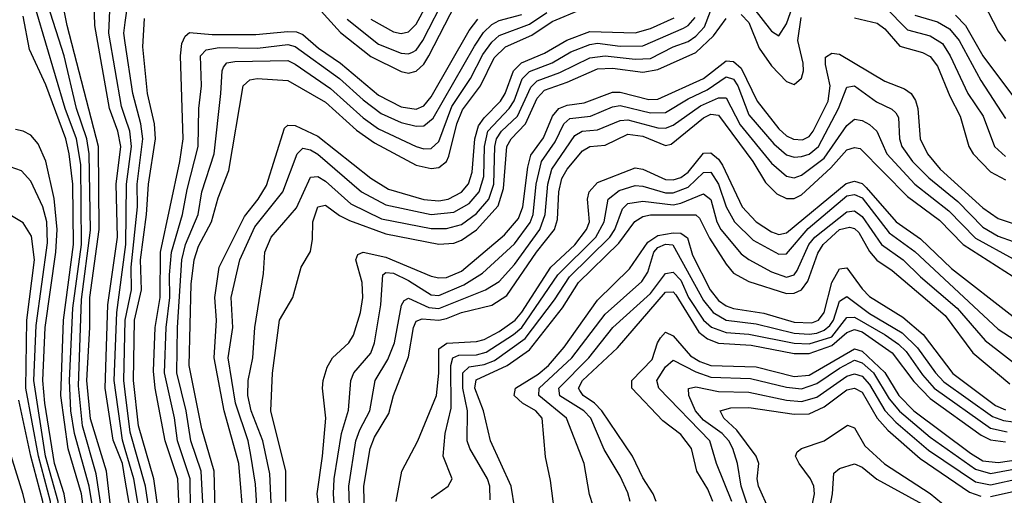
# Model space of a CAD drawing. Header units: inches. Extents: x 501365 to 657855, y 482276 to 547543.
# Tile 841 of 957: x 629721 to 632326, y 493666 to 494925. Entities that reach past the tile are written whole.
import ezdxf

# ---------------------------------------------------------------- set-up
doc = ezdxf.new("R2010")
doc.units = ezdxf.units.IN
doc.header["$MEASUREMENT"] = 0
doc.layers.add('A6429', color=7, linetype='Continuous')
doc.layers.add('A6439', color=7, linetype='Continuous')

msp = doc.modelspace()

# ---------------------------------------------------------------- linework, layer by layer
at = {"layer": 'A6429', "color": 5}
for points, elevation in [([(630000, 493458.7), (629993.3, 493490), (629936.9, 493630), (629923.4, 493723.4), (629887.2, 493850), (629876.3, 493956.3), (629884.3, 494184.3), (629908, 494368), (629905, 494570), (629898.1, 494610), (629871.3, 494690), (629838.1, 494830), (629795.4, 494964.6), (629769.6, 495090), (629764.3, 495175.7), (629777.3, 495290), (629830, 495439.3), (629850, 495481.4), (629890, 495546), (629910, 495561.8), (629930, 495563.9), (629950, 495550.2), (629970, 495525.4), (630000, 495476.9)], 4540), ([(630000, 493526.2), (629962, 493630), (629950.9, 493730), (629908.3, 493868.3), (629898.8, 493970), (629906.4, 494110), (629906, 494190), (629931.3, 494370), (629929.5, 494589.5), (629846.7, 494910), (629822.9, 495030), (629801.9, 495110), (629796.8, 495150), (629812.4, 495267.6), (629830, 495317.2), (629850, 495351.7), (629890, 495399.2), (629910, 495410.1), (629925.9, 495405.9), (629978.1, 495338.1), (629998.4, 495318.4), (630000, 495317.5)], 4520), ([(630000, 493705.8), (629992.4, 493750), (629968.2, 493811.8), (629946.6, 493950), (629953.6, 494170), (629980, 494350), (629976.1, 494490), (629988.4, 494590), (629980.3, 494630), (629958.1, 494690), (629919.2, 494910), (629913.3, 495126.7), (629921.8, 495158.2), (629930.3, 495169.7), (629950, 495178.1), (630000, 495172.9)], 4480), ([(630000, 494666.3), (629990, 494695.9), (629956.5, 494890), (629961.6, 495010), (629973.5, 495090), (629984.8, 495115.2), (630000, 495119.3)], 4460), ([(630000, 493331.2), (629979.1, 493370), (629925.8, 493545.8), (629892.7, 493610), (629884.7, 493670), (629849.2, 493789.2), (629829.9, 493930.1), (629836.8, 494130), (629862.9, 494330), (629861.3, 494490), (629851.9, 494570), (629843, 494610), (629790, 494752.9), (629746.5, 494846.5), (629730, 494934.8)], 4580), ([(630000, 493377.6), (629992.9, 493390), (629970, 493489.9), (629917.5, 493610), (629904.8, 493690), (629865.6, 493830), (629856.2, 493890), (629852.9, 493970), (629861.7, 494161.7), (629884.3, 494330), (629882.4, 494542.4), (629871.4, 494610), (629841.5, 494690), (629764.3, 494950)], 4560), ([(630000, 494864.1), (629996.2, 494890), (630000, 494918.4)], 4440), ([(630000, 493074.7), (629986.2, 493130), (629994.8, 493214.8), (629991.2, 493250), (629929.3, 493389.3), (629895.5, 493515.5), (629851.9, 493590), (629838.7, 493670), (629813, 493750), (629787.1, 493910), (629781.9, 493970), (629788.5, 494110), (629816.5, 494310), (629820.1, 494370), (629812.4, 494452.4), (629790, 494550.5), (629770, 494596.7), (629750, 494619.9), (629730, 494630.4), (629710, 494634.3)], 4620), ([(630000, 493024.2), (629994.9, 493030), (629970.5, 493090.5), (629962.8, 493130), (629968.3, 493231.7), (629909.9, 493390), (629879.8, 493499.8), (629841.5, 493561.5), (629830, 493589.6), (629822.6, 493650), (629789.4, 493770), (629758.5, 493970), (629764.2, 494115.8), (629794.4, 494334.4), (629792.5, 494390), (629782.2, 494430), (629750, 494497.8), (629725.4, 494525.4), (629695.4, 494535.4)], 4640), ([(630000, 492994.4), (629978.3, 493018.3), (629950, 493070), (629940.9, 493110), (629943, 493210), (629937.5, 493250), (629908.7, 493328.7), (629861.3, 493490), (629823.4, 493550), (629809.2, 493590), (629802.6, 493650), (629770.5, 493770), (629737.2, 493950), (629739.4, 494130), (629760, 494290), (629752.4, 494352.4), (629730, 494387.2), (629690, 494411.7)], 4660), ([(630000, 493787.2), (629992.5, 493812.5), (629970.5, 493970), (629977.4, 494150), (630000, 494316.7)], 4460), ([(630000, 493940.2), (629996.3, 493970), (629999.9, 494130)], 4440), ([(630000, 492938.1), (629997.6, 492950), (629989, 492970), (629943.3, 493030), (629926.7, 493066.7), (629917.7, 493122.3), (629915.7, 493230), (629907.5, 493270), (629847.2, 493467.2), (629810, 493531.5), (629792.9, 493572.9), (629782.4, 493650), (629750.6, 493770), (629718.2, 493918.2)], 4680), ([(630000, 492735.9), (629972.3, 492810), (629950, 492930), (629942.3, 492950), (629906.1, 493006.1), (629882.5, 493070), (629858.5, 493270), (629836.8, 493370), (629808.5, 493450), (629779.7, 493499.7), (629758.4, 493550), (629730, 493668.2), (629660.5, 493890)], 4720)]:
    msp.add_lwpolyline(points, dxfattribs=dict(at, elevation=elevation))
at = {"layer": 'A6439', "color": 5}
for points, elevation in [([(630000, 494918.4), (630014.5, 495025.5)], 4440), ([(630650, 494927.1), (630710, 494893), (630730, 494888.5), (630750, 494893.3), (630770, 494913.3), (630830, 495024.6)], 4460), ([(630587.2, 494927.2), (630670, 494860.8), (630730, 494837), (630750, 494834.6), (630760.4, 494839.6), (630770, 494844.7), (630787.7, 494870), (630850, 494993.1)], 4440), ([(631659.9, 494959.9), (631710, 494894.8), (631730, 494882.5), (631750, 494914.4), (631776.1, 494990)], 4240), ([(630386.4, 493646.4), (630383.1, 493723.1), (630363.9, 493810), (630333, 493890), (630324.7, 493930), (630325, 493970), (630338.1, 494030), (630343.1, 494110), (630366.4, 494253.6), (630369.9, 494310), (630386.2, 494350), (630453.1, 494426.9), (630490, 494508.1), (630509.9, 494510.1), (630530, 494497.6), (630597.5, 494437.5), (630678.2, 494398.2), (630810, 494372.5), (630850, 494372.2), (630890, 494383), (630930, 494412.5), (630962.3, 494450), (630975.5, 494490), (630978.4, 494590), (630982.8, 494610), (630996.1, 494630), (631037.8, 494670), (631073.4, 494746.6), (631090, 494763.4), (631150, 494785.6), (631230, 494824.6), (631270, 494829.4), (631350, 494820.7), (631390, 494822.9), (631450, 494853.3), (631490, 494868), (631510, 494881.5), (631533.1, 494906.9), (631560.8, 494979.2)], 4240), ([(630510, 494957.6), (630570, 494891.6), (630650, 494827.6), (630730, 494788.4), (630750, 494784.1), (630770, 494789.3), (630790, 494807.8), (630803.7, 494830), (630873.8, 494966.2)], 4420), ([(632010, 494959.5), (632070, 494898.2), (632130, 494882.3), (632162.5, 494862.5), (632183.6, 494830), (632230.2, 494730.2), (632270.6, 494670), (632300.1, 494590), (632330, 494563.1)], 4240), ([(632271.8, 494970), (632310, 494894.7), (632330, 494868.3)], 4320), ([(630173.2, 493630), (630171.6, 493710), (630138.5, 493810), (630130.8, 493870.8), (630104.3, 493990), (630108.1, 494110), (630118.1, 494190), (630117, 494250), (630122.6, 494310), (630152, 494410), (630163.8, 494476.2), (630193.3, 494590), (630195.1, 494690), (630201.9, 494750), (630199.6, 494830), (630214.6, 494845.4), (630248.5, 494851.5), (630350, 494850.2), (630430, 494859.6), (630450, 494854.6), (630567.3, 494770), (630630, 494712.8), (630677, 494677), (630730, 494653.3), (630770, 494643.6), (630790, 494644.6), (630815.2, 494664.8), (630924.5, 494855.5), (630948.6, 494891.4), (630970, 494913), (630990, 494923.6), (631050, 494939.2)], 4360), ([(630205.9, 493630), (630201.2, 493730), (630173.7, 493810), (630161, 493890), (630136.7, 493990), (630138.1, 494110), (630150.1, 494290), (630159.4, 494330), (630193.1, 494410), (630203.1, 494470), (630235, 494570), (630253.5, 494730), (630256.2, 494790), (630260.4, 494799.6), (630269.2, 494810.8), (630290, 494815), (630430, 494817), (630450, 494807.9), (630543.6, 494743.6), (630630, 494665.2), (630670, 494636.3), (630770, 494589.5), (630790, 494583.6), (630810, 494584.6), (630830, 494603.3), (630864.8, 494695.2), (630914, 494770), (630946.3, 494833.7), (630970, 494865.9), (630990, 494883.4), (631070, 494914), (631115.7, 494944.3)], 4340), ([(630238, 493630), (630235.2, 493730), (630202.5, 493842.5), (630169.4, 494010), (630174.5, 494225.5), (630182.6, 494290), (630194.2, 494325.8), (630228.7, 494390), (630246.3, 494453.7), (630274.3, 494525.7), (630312, 494750), (630330, 494766.5), (630349.6, 494770), (630430, 494764), (630530, 494707), (630612.5, 494632.5), (630659.6, 494599.6), (630770, 494540), (630810, 494531.3), (630830, 494534), (630849.9, 494550), (630856.3, 494563.7), (630878, 494650), (630892.9, 494687.1), (630940.1, 494750), (630976, 494824), (631006.4, 494853.6), (631075.7, 494884.3), (631130, 494920.5), (631210, 494954.6)], 4320), ([(631630, 494938.8), (631650, 494917.9), (631677.9, 494850), (631710, 494803.6), (631750, 494761.7), (631770, 494753.7), (631789.7, 494770.3), (631794.7, 494790), (631794.4, 494810), (631779.8, 494870), (631788.5, 494931.5)], 4220), ([(632090, 494937.5), (632150, 494919.4), (632181.5, 494901.5), (632206.8, 494870), (632264.2, 494764.2), (632330, 494664.2)], 4260), ([(632197.3, 494937.3), (632223.9, 494910), (632269.8, 494829.8), (632363.9, 494703.9)], 4280), ([(630089.7, 493610), (630075.8, 493710), (630035, 493850), (630021.9, 493970), (630024.8, 494130), (630042.8, 494210), (630040.9, 494290), (630056.6, 494410), (630061.8, 494490), (630080.4, 494610), (630077.2, 494650), (630058.6, 494730), (630046.7, 494853.3), (630051.2, 494928.8)], 4420), ([(630142.6, 493630), (630138.9, 493710), (630105.8, 493810), (630079, 493950), (630075.1, 493995.1), (630078.9, 494110), (630092.2, 494190), (630093.7, 494310), (630144.4, 494550), (630153.2, 494610), (630146.2, 494830), (630150, 494862.7), (630158.3, 494881.7), (630170, 494891.7), (630230, 494886.2), (630345.9, 494885.9), (630430, 494894.6), (630453, 494893.1), (630470, 494885.9), (630511.8, 494850), (630570, 494810.6), (630670, 494725.9), (630730, 494694.7), (630770, 494688.1), (630790, 494697.1), (630810, 494721), (630910, 494896.4), (630933, 494927)], 4380), ([(630313.7, 493590), (630300.8, 493750), (630261.8, 493890), (630235.2, 494030), (630241.9, 494130), (630237.2, 494190), (630248.8, 494270), (630316.1, 494403.9), (630352.1, 494450), (630373.5, 494486.5), (630421.7, 494638.3), (630430, 494646.1), (630450, 494645.1), (630510, 494617.2), (630650, 494505.4), (630696.9, 494476.9), (630790, 494449.7), (630830, 494445.4), (630855, 494450), (630890, 494468.9), (630908.9, 494491.1), (630918.3, 494521.7), (630925.6, 494610), (630935.4, 494644.6), (630950, 494666), (630993.1, 494710), (631005.2, 494730), (631027.2, 494790), (631049.1, 494810.9), (631110, 494837.2), (631168.5, 494871.5), (631230, 494894), (631350, 494890.2), (631390, 494901.8), (631452.5, 494930)], 4280), ([(630350, 493610), (630344.5, 493695.5), (630332.6, 493772.6), (630325.2, 493810), (630291.5, 493910), (630272.3, 494030), (630284.8, 494110), (630280.1, 494190), (630303.3, 494290), (630342.9, 494377.1), (630417.4, 494470), (630455.4, 494570), (630470, 494585.3), (630490, 494581), (630510, 494569.3), (630625.1, 494470), (630690, 494435), (630810, 494409.3), (630870, 494415.6), (630910, 494439), (630937, 494470), (630949, 494510), (630950.5, 494590), (630959.3, 494630), (631016.4, 494690), (631029.6, 494710.4), (631050.8, 494769.2), (631070, 494788.4), (631130, 494811.6), (631179.4, 494840.6), (631230, 494860.1), (631250, 494863.1), (631310, 494855.2), (631370, 494855.9), (631477.3, 494902.7), (631490, 494910), (631508.5, 494931.5)], 4260), ([(630425.4, 493650), (630424.9, 493730), (630385.1, 493890), (630389.9, 493989.9), (630408.6, 494130), (630443.5, 494190), (630466, 494270), (630490, 494311.7), (630495.9, 494344.1), (630496.6, 494390), (630510, 494430.1), (630530, 494434.2), (630567.2, 494407.2), (630593.9, 494393.9), (630690, 494358.3), (630830, 494331.3), (630870, 494334.1), (630890, 494341.6), (630930, 494369.4), (630987.3, 494432.7), (631001.4, 494478.6), (631010, 494590.1), (631021, 494610), (631059.3, 494650), (631090, 494717.8), (631110, 494738.8), (631170, 494759.9), (631250, 494795.7), (631290, 494797.2), (631370, 494786.1), (631410, 494793.3), (631510, 494838.6), (631557, 494883), (631590, 494928.9)], 4220), ([(631930.4, 494930.4), (631990, 494916.3), (632010, 494900.9), (632050, 494855), (632110, 494838.3), (632130, 494828), (632150, 494802.6), (632182.7, 494722.7), (632209.8, 494670), (632232.9, 494590), (632244.1, 494570), (632290, 494522.9), (632330, 494501.6)], 4220), ([(629999.9, 494130), (630016.5, 494210), (630015.8, 494270), (630032.7, 494430), (630032, 494490), (630046.6, 494610), (630041.6, 494650), (630019.9, 494730), (630000, 494864.1)], 4440), ([(630522.9, 493542.9), (630507.8, 493670), (630522.5, 493770), (630530.5, 493870), (630521.7, 493950), (630523.9, 493970), (630534.9, 494005.1), (630549, 494030), (630592.1, 494070), (630604.4, 494090), (630622.8, 494150), (630628.5, 494190), (630627.2, 494230), (630610.3, 494290), (630616, 494304), (630630, 494310), (630690, 494296.7), (630810, 494246.2), (630830, 494241.7), (630850, 494243.2), (630890, 494259.4), (631003.8, 494356.2), (631041.2, 494398.8), (631052.2, 494430), (631065.2, 494534.8), (631073.3, 494566.7), (631107.4, 494612.6), (631131.1, 494670), (631147.5, 494690), (631170, 494698.9), (631214.9, 494705.1), (631290, 494733.3), (631310, 494733.3), (631385.8, 494714.2), (631410, 494714.7), (631530, 494769.3), (631590, 494816.7), (631610, 494815), (631630, 494796.7), (631672.7, 494710), (631730, 494636.3), (631750, 494618.2), (631768.7, 494608.7), (631792.5, 494607.5), (631810, 494616.3), (631820.8, 494630), (631860.2, 494710), (631865.3, 494750), (631853.1, 494806.9), (631853.7, 494826.3), (631870, 494837.1), (631890, 494834.4), (632010, 494763), (632062.3, 494742.3), (632079.7, 494730), (632091.4, 494711.4), (632097.3, 494690), (632104.1, 494610), (632123, 494570), (632156.8, 494530), (632270, 494426.9), (632310, 494399.3), (632350, 494386)], 4180), ([(630564.1, 493470), (630551.2, 493670), (630553, 493710), (630572.8, 493830), (630591.3, 493891.3), (630597.5, 493970), (630605.3, 493990), (630650, 494042.9), (630660, 494070), (630676.5, 494170), (630681.5, 494250), (630690, 494256.1), (630710, 494253.9), (630750, 494235.2), (630810, 494197.1), (630830, 494195.2), (630896.4, 494223.6), (630945.5, 494254.5), (631030, 494332.1), (631071.8, 494388.2), (631079.3, 494410), (631087.9, 494490), (631101.6, 494550), (631138, 494602), (631160.9, 494650), (631176.3, 494663.7), (631231.4, 494670), (631290, 494694.7), (631310, 494697.8), (631390, 494679), (631430, 494679.7), (631490, 494716.1), (631540.4, 494739.6), (631590, 494774.2), (631610, 494767.7), (631621.5, 494750), (631650, 494673.9), (631716.6, 494596.6), (631750, 494567.2), (631770, 494561.4), (631790, 494562.8), (631810, 494569.8), (631834.9, 494590), (631887.4, 494690), (631910, 494747), (631930, 494750.6), (631988.3, 494708.3), (632028.7, 494688.7), (632039, 494679), (632046.1, 494666.1), (632048.8, 494610), (632054.9, 494590), (632083.3, 494550), (632126.7, 494506.7), (632203.7, 494443.7), (632270, 494376.5), (632310, 494352.4), (632350, 494338.1)], 4160), ([(630597.9, 493510), (630591.9, 493690), (630610.4, 493810), (630620.7, 493839.3), (630647.4, 493890), (630661.6, 493970), (630694.7, 494025.3), (630712.8, 494070), (630730.8, 494169.2), (630738, 494182), (630750, 494188.4), (630803.5, 494163.5), (630830, 494160.4), (630953.1, 494210), (630990, 494232), (631030, 494277.5), (631097.4, 494370), (631111.1, 494410), (631118.3, 494490), (631128.6, 494530), (631190, 494618.7), (631209.5, 494630.5), (631250, 494633.5), (631310, 494658.9), (631330, 494660.7), (631410, 494638.7), (631430, 494637.9), (631450, 494646.3), (631522.8, 494697.2), (631570, 494718.9), (631590, 494718.4), (631627.1, 494647.1), (631710, 494545.5), (631750, 494511), (631770, 494507.1), (631790, 494514.2), (631850, 494558.6), (631910, 494645.1), (631930, 494661.7), (631950, 494658.5), (631970, 494647.8), (631988.9, 494630), (632015.7, 494570), (632090, 494489.5), (632179.5, 494419.5), (632250, 494347.2), (632350, 494292.5)], 4140), ([(630635, 493530), (630631.2, 493690), (630648, 493790), (630660.1, 493819.9), (630697.3, 493882.7), (630709.9, 493930), (630750, 494032.4), (630763, 494110), (630770, 494127.1), (630786.3, 494133.7), (630830, 494129.9), (630850, 494134.3), (630890, 494150.1), (630970, 494169.6), (631010, 494195.5), (631088.3, 494310), (631136.1, 494370), (631144, 494396), (631147.7, 494470), (631155.3, 494504.7), (631170, 494530), (631210, 494578.1), (631230, 494589.6), (631270, 494593.3), (631330, 494622.5), (631370, 494617.1), (631430, 494592.6), (631444.5, 494595.5), (631530, 494666), (631550, 494674.9), (631570, 494672.7), (631660.6, 494550), (631694.5, 494494.5), (631724.3, 494464.3), (631750, 494451.6), (631770, 494452.1), (631790, 494461.9), (631867, 494533), (631910, 494580.8), (631930, 494587.4), (631944.8, 494584.8), (632070, 494457), (632154.7, 494394.7), (632217.3, 494330), (632350, 494245.3)], 4120), ([(630000, 494316.7), (630001.8, 494330), (630003.3, 494490), (630016.3, 494590), (630012.3, 494630), (630000, 494666.3)], 4460), ([(630717.2, 493650), (630732.3, 493730), (630774.8, 493810), (630823.6, 493930), (630830.4, 493989.6), (630830, 494053.5), (630851, 494069), (630930, 494073.4), (630950, 494078.3), (630990, 494099.4), (631031.9, 494130), (631050, 494151.2), (631126, 494270), (631190, 494329.7), (631220.8, 494370), (631228.7, 494390), (631223.6, 494450), (631227.4, 494470), (631250, 494494.7), (631350, 494533.1), (631370, 494529.8), (631430, 494502.6), (631450, 494501.6), (631470, 494507.2), (631490, 494521.9), (631530, 494571.6), (631550, 494573), (631570, 494556.5), (631580.3, 494540.3), (631632.6, 494430), (631670, 494390.3), (631710, 494363.5), (631730, 494356.6), (631750, 494360.7), (631907.9, 494492.1), (631930, 494497.6), (631950, 494491.6), (631961.1, 494481.1), (632040.7, 494390), (632105.1, 494345.1), (632186.5, 494266.5), (632350, 494139.2)], 4080), ([(630810, 493658.3), (630855, 493690), (630865, 493710), (630841.8, 493770), (630846.7, 493830), (630863, 493897), (630861.5, 494010), (630866.7, 494030), (630883, 494037), (630930, 494038.4), (630954.9, 494045.1), (631028, 494092), (631049.4, 494110.6), (631144.6, 494250), (631245.1, 494350), (631267.1, 494390), (631278, 494450), (631307.2, 494472.8), (631350, 494486.2), (631370, 494484.8), (631430, 494467), (631450, 494467), (631490, 494481.6), (631530, 494520.7), (631550, 494521.8), (631570, 494490.1), (631590.4, 494430), (631612.5, 494390), (631661.9, 494341.9), (631730, 494304.4), (631750, 494305.9), (631807.3, 494372.7), (631910, 494459.2), (631930, 494463), (631950, 494453.4), (632021.4, 494361.4), (632090, 494312), (632310, 494106.2), (632370, 494067.4)], 4060), ([(630966.1, 493653.9), (630965.1, 493690), (630958.6, 493710), (630911.7, 493790), (630904.9, 493810), (630905.6, 493890), (630893.9, 493950), (630893.6, 493990), (630910, 494005.9), (630950, 494012.5), (630977.2, 494022.8), (631058.3, 494081.7), (631136.4, 494183.6), (631175.8, 494244.2), (631282.6, 494350), (631296.1, 494370), (631315.7, 494424.4), (631330, 494438.7), (631370, 494445.2), (631450, 494435.4), (631470, 494439.3), (631530, 494464), (631550, 494449.1), (631566.1, 494390), (631576, 494370), (631630, 494305.8), (631650, 494290.1), (631710, 494257.4), (631750, 494243.6), (631770, 494250.1), (631778.4, 494261.6), (631809.1, 494330), (631824.9, 494350), (631910, 494417), (631930, 494419.3), (631950, 494404.6), (632001.9, 494330), (632059, 494290), (632104.7, 494244.7), (632202, 494161.9), (632276.1, 494076.1), (632370, 494002.4)], 4040), ([(631030.8, 493630), (631021.3, 493690), (630966.3, 493810), (630948.4, 493890), (630925.1, 493950), (630928.4, 493971.6), (631010.6, 494009.4), (631070, 494051.3), (631157.6, 494162.4), (631200, 494230), (631306.1, 494333.9), (631348.5, 494391.5), (631370, 494404.6), (631390, 494408.4), (631510, 494409), (631519.9, 494399.9), (631546.7, 494346.7), (631590, 494278.3), (631610, 494254.3), (631650, 494232.3), (631750, 494200.8), (631770, 494201.5), (631790, 494210.1), (631806.9, 494233.1), (631833.2, 494306.8), (631846.9, 494330), (631890, 494369.7), (631916.4, 494376.4), (631930, 494372.9), (631941.6, 494361.6), (631970, 494311.7), (631989, 494289), (632030, 494261.4), (632170, 494142), (632243.1, 494043.1), (632341, 493961)], 4020), ([(631153.2, 493493.2), (631125.1, 493705.1), (631112, 493768), (631103.5, 493870), (631086.9, 493890), (631051.8, 493910), (631029.6, 493930), (631033.2, 493950), (631093.3, 493986.7), (631120.6, 494010), (631161.3, 494058.7), (631250, 494183.2), (631334.5, 494265.5), (631383.5, 494336.5), (631410, 494353.7), (631450, 494361.4), (631470, 494360.4), (631488, 494348), (631501.7, 494301.7), (631548, 494210), (631570, 494182.3), (631590, 494167.5), (631610, 494160.6), (631690, 494148.5), (631770, 494124.2), (631817.2, 494122.8), (631834.8, 494130), (631850, 494149.7), (631870, 494229.2), (631890, 494265.5), (631910, 494268.6), (631950, 494213.1), (631970, 494192.8), (632057.9, 494137.9), (632111.7, 494091.7), (632190, 493988.3), (632303.6, 493903.6), (632330, 493892.7)], 3980), ([(631247.8, 493607.8), (631228.5, 493668.5), (631214.5, 493750), (631167.5, 493870), (631094.5, 493930), (631095.9, 493950), (631182.4, 494030), (631270, 494145.6), (631367.4, 494232.6), (631382.7, 494257.3), (631398.9, 494310), (631410, 494322.6), (631430, 494331.4), (631449.6, 494329.6), (631530, 494181.6), (631556.3, 494150), (631590, 494130.2), (631670, 494120.3), (631770, 494095.1), (631810, 494092.5), (631830, 494095.8), (631850, 494103.3), (631864.5, 494115.5), (631874.1, 494130), (631890, 494179.9), (631910, 494192.6), (631970, 494147.3), (632056.3, 494096.3), (632096.8, 494056.8), (632144.8, 493990), (632166.7, 493966.7), (632295, 493875), (632324.1, 493864.1), (632350, 493861)], 3960), ([(631336.7, 493650), (631330, 493672.8), (631310, 493716.7), (631267.7, 493787.7), (631232, 493870), (631213.9, 493890), (631149.8, 493929.8), (631147.8, 493950), (631226.6, 494030), (631290.8, 494110), (631390, 494200.2), (631430, 494253.8), (631450, 494256.7), (631470, 494236.1), (631490.5, 494190), (631530.7, 494130), (631551.4, 494111.4), (631590, 494096.8), (631650, 494092.6), (631770, 494068.6), (631810, 494067.1), (631870, 494086.1), (631910, 494136.8), (631930, 494138), (632011.4, 494091.4), (632046.3, 494066.3), (632066.5, 494046.5), (632110, 493984.7), (632140.9, 493950), (632290, 493844.1), (632334.2, 493834.2)], 3940), ([(631405.4, 493650), (631397.4, 493670), (631370, 493712.7), (631342.2, 493770), (631261.8, 493890), (631242.2, 493910), (631212.2, 493930), (631203.5, 493943.5), (631199.8, 493950), (631210.2, 493970), (631303, 494057), (631430, 494204.1), (631450, 494204.6), (631457, 494197), (631518, 494098), (631540.6, 494080.6), (631570, 494068.9), (631656.2, 494063.8), (631770, 494041.5), (631810, 494041.2), (631870, 494062.4), (631910, 494096.8), (631930, 494105.3), (631950, 494099.3), (632030, 494043), (632087.1, 493967.1), (632130, 493922.6), (632265.4, 493825.4), (632290, 493812.6), (632330, 493807.6)], 3920), ([(631555.4, 493650), (631542.2, 493682.2), (631512.9, 493730), (631498.4, 493790), (631470, 493827.5), (631422.9, 493862.9), (631340.7, 493950), (631340.5, 493970), (631394.2, 494025.8), (631408.3, 494070), (631416.8, 494083.2), (631430, 494098.3), (631450, 494088.5), (631495.7, 494035.7), (631520.5, 494020.5), (631550, 494010.2), (631670, 494006.3), (631770, 493980.5), (631810, 493984.6), (631930, 494053.6), (631950, 494048), (632010, 493991.4), (632047.5, 493930), (632087.1, 493890), (632237.3, 493777.3), (632270, 493757.7), (632310, 493753.4), (632490, 493779.3)], 3880), ([(631605, 493650), (631564.8, 493750), (631547, 493810), (631412.3, 493950), (631407.1, 493970), (631430, 494006.6), (631450, 494024.3), (631510, 493992.9), (631550, 493979), (631655.1, 493975.1), (631750, 493952.2), (631790, 493948), (631830, 493962.2), (631890, 494002.7), (631930, 494023.6), (631950, 494016.9), (631980.4, 493990), (632021.4, 493921.4), (632048.9, 493888.9), (632130, 493819.8), (632250, 493735.4), (632290, 493723.6), (632370, 493739)], 3860), ([(631664, 493590), (631630.5, 493690), (631620.4, 493750), (631607.8, 493790), (631597.7, 493810), (631579.8, 493830), (631530, 493865.1), (631509.4, 493889.4), (631491.4, 493930), (631491.1, 493948.9), (631510, 493953.6), (631570, 493941.3), (631650, 493939.6), (631750, 493918.2), (631790, 493914.3), (631830, 493925.7), (631910, 493981.5), (631930, 493987.8), (631950, 493981.6), (631970, 493959.7), (632010.5, 493890.5), (632039.6, 493859.6), (632125.9, 493785.9), (632250, 493701.8), (632290, 493693.7), (632370, 493711.7)], 3840), ([(631704.7, 493624.7), (631676, 493690), (631672.8, 493710), (631676.6, 493750), (631669.7, 493770), (631618.5, 493838.5), (631584.1, 493870), (631574.4, 493890), (631602.5, 493897.5), (631650, 493898.6), (631770, 493880.8), (631810, 493881.9), (631850, 493900.1), (631910, 493945.5), (631930, 493949.8), (631950, 493939.5), (631990.2, 493870.2), (632018.4, 493838.4), (632103.7, 493763.7), (632234.4, 493674.4), (632264.1, 493664.1)], 3820), ([(630068.6, 493590), (630053.4, 493690), (630013.2, 493833.2), (630000, 493940.2)], 4440), ([(631815.8, 493630), (631823.9, 493670), (631822.6, 493690), (631813.6, 493710), (631783.5, 493750), (631773.8, 493770), (631778.5, 493781.5), (631789.8, 493790), (631850, 493810.1), (631911.4, 493851.4), (631930, 493845), (631957.2, 493797.2), (632009, 493749), (632130, 493670.6), (632190, 493621.9)], 3780), ([(630043.5, 493590), (630022.9, 493710), (630000, 493787.2)], 4460), ([(631860.3, 493610), (631872.2, 493670), (631875.2, 493724.8), (631890, 493736.8), (631930, 493749.3), (631950, 493740.7), (631988.9, 493708.9), (632110, 493642.7)], 3760), ([(630019.8, 493590), (630000, 493705.8)], 4480), ([(632290, 493663), (632390, 493684.7)], 3820)]:
    msp.add_lwpolyline(points, dxfattribs=dict(at, elevation=elevation))

doc.saveas('drawing.dxf')
